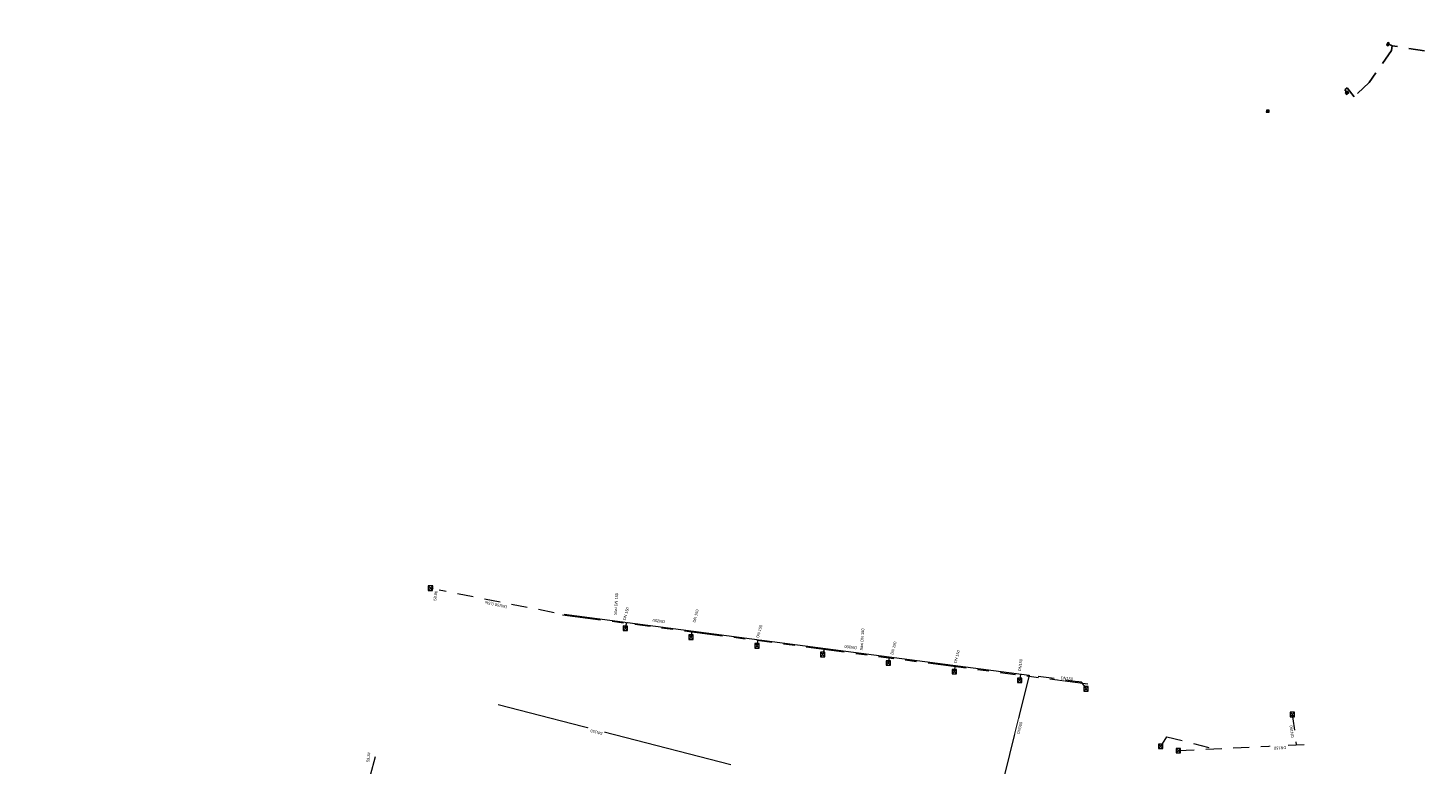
# Model space of a CAD drawing. Header units: inches. Extents: x 0 to 191500, y 0 to 342750.
# Tile 297 of 547: x 185550 to 185768, y 333603 to 333718. Entities that reach past the tile are written whole.
import ezdxf

# ---------------------------------------------------------------- set-up
doc = ezdxf.new("R2010")
doc.units = ezdxf.units.IN
doc.header["$MEASUREMENT"] = 0
doc.linetypes.add('RI-DRAINAGE', pattern=[19.2, 6, -1.8, 1.8, -1.8, 2.4, -1.8, 1.8, -1.8])
doc.linetypes.add('RI-HWA_KOLKAANSLUITING', pattern=[4.3, 2.5, -1.8])
doc.layers.get('0').update_dxf_attribs({"lineweight": 20})
for name, color, linetype, lineweight in [('ECW', 150, 'Continuous', 20), ('N-WE-RI-DRAINAGE-G', 90, 'RI-DRAINAGE', 20), ('N-WE-RI-HWA-MAATVOERING-T25', 151, 'Continuous', 20), ('N-WE-RI-HWA_INFILTRATIE', 4, 'Continuous', 20), ('N-WE-RI-HWA_KOLK-S', 150, 'Continuous', 20), ('N-WE-RI-HWA_KOLKAANSLUITING', 150, 'RI-HWA_KOLKAANSLUITING', 20), ('N-WE-RI-HWA_KOLKAANSLUITING_PVC_160-G', 150, 'RI-HWA_KOLKAANSLUITING', 20), ('Tekst algemeen', 7, 'Continuous', 20)]:
    doc.layers.add(name, color=color, linetype=linetype, lineweight=lineweight)
picture_1 = doc.add_image_def('image1.ecw', size_in_pixel=(220000, 285000))

# ---------------------------------------------------------------- blocks, each defined once
blk = doc.blocks.new('N-SRI-KOLK_STRAAT_450X300-SO')
h = blk.add_hatch(color=256)
h.dxf.hatch_style = 1
h.paths.add_polyline_path([(0, 0.75), (-1.125, 1.5), (-1.125, 0)])
h.paths.add_polyline_path([(1.125, 1.5), (0, 0.75), (1.125, 0)])
for p, q in [((-1.125, 0), (1.125, 1.5)), ((1.125, 0), (-1.125, 1.5))]:
    blk.add_line(p, q)
at = {"flags": 128}
blk.add_lwpolyline([(-1.125, 0), (1.125, 0), (1.125, 1.5), (-1.125, 1.5)], close=True, dxfattribs=at)
blk = doc.blocks.new('A$C079D7E61')
at = {"layer": 'N-WE-RI-HWA_KOLK-S', "xscale": 0.2, "yscale": 0.2, "zscale": 0.2, "rotation": 270}
blk.add_blockref('N-SRI-KOLK_STRAAT_450X300-SO', (0, 0.22, 53.07), dxfattribs=at)
blk = doc.blocks.new('A$C4A834DBE')
at = {"lineweight": -3}
blk.add_blockref('A$C079D7E61', (0, 0), dxfattribs=at)
blk = doc.blocks.new('A$C7F1215D2')
at = {"lineweight": -3, "rotation": 262.7386381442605}
blk.add_blockref('A$C4A834DBE', (0.04, 0.35), dxfattribs=at)
blk = doc.blocks.new('A$C284F5DB9')
at = {"lineweight": -3, "rotation": 35.34432446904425}
blk.add_blockref('A$C7F1215D2', (0.17, -0.05), dxfattribs=at)
blk = doc.blocks.new('A$C13EF0216')
at = {"lineweight": -3, "rotation": 59.27277008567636}
blk.add_blockref('A$C284F5DB9', (0.23, -0.12), dxfattribs=at)
blk = doc.blocks.new('A$C187135FC')
at = {"lineweight": -3}
blk.add_blockref('A$C13EF0216', (0, 0), dxfattribs=at)
blk = doc.blocks.new('A$C3E0D728D')
at = {"lineweight": -3, "rotation": 312.8966845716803}
blk.add_blockref('A$C187135FC', (-0.01, 0.22), dxfattribs=at)
blk = doc.blocks.new('A$C76EB385D')
at = {"layer": 'N-WE-RI-HWA_KOLK-S', "xscale": 0.2, "yscale": 0.2, "zscale": 0.2, "rotation": 270}
blk.add_blockref('N-SRI-KOLK_STRAAT_450X300-SO', (0, 0.22, 53.07), dxfattribs=at)
blk = doc.blocks.new('A$C43234BEB')
at = {"lineweight": -3}
blk.add_blockref('A$C76EB385D', (0, 0), dxfattribs=at)

msp = doc.modelspace()

# ---------------------------------------------------------------- linework, layer by layer
at = {"layer": 'N-WE-RI-DRAINAGE-G'}
msp.add_line((185603.77395, 333603.94986), (185573.06393, 333486.82287), dxfattribs=at)
at = {"layer": 'N-WE-RI-HWA_INFILTRATIE'}
for p, q in [((185633.32344, 333626.25988), (185669.78371, 333621.46985)), ((185669.78371, 333621.46985), (185705.98411, 333616.72451)), ((185705.98411, 333616.72451), (185698.92705, 333588.12233)), ((185623.04039, 333612.13684), (185659.37174, 333602.78606))]:
    msp.add_line(p, q, dxfattribs=at)
at = {"layer": 'N-WE-RI-HWA_KOLK-S'}
for p, q in [((185642.535, 333623.73355), (185643.23145, 333623.73205)), ((185652.82304, 333623.03369), (185652.82155, 333622.33723)), ((185652.82155, 333622.33723), (185653.5195, 333623.03219)), ((185652.82155, 333622.33723), (185653.518, 333622.33574)), ((185652.82304, 333623.03369), (185653.518, 333622.33574)), ((185653.5195, 333623.03219), (185652.82304, 333623.03369)), ((185653.518, 333622.33574), (185653.5195, 333623.03219)), ((185663.10899, 333620.98598), (185663.80544, 333620.98448)), ((185673.3872, 333620.32195), (185673.38571, 333619.6255)), ((185673.38571, 333619.6255), (185674.08366, 333620.32046)), ((185673.3872, 333620.32195), (185674.08216, 333619.624)), ((185674.08366, 333620.32046), (185673.3872, 333620.32195)), ((185674.08216, 333619.624), (185674.08366, 333620.32046)), ((185673.38571, 333619.6255), (185674.08216, 333619.624)), ((185683.66181, 333618.29014), (185684.35827, 333618.28865)), ((185693.94789, 333616.95403), (185694.64435, 333616.95254)), ((185704.17842, 333615.5795), (185704.87487, 333615.578)), ((185714.54172, 333614.94665), (185714.54023, 333614.2502)), ((185714.54023, 333614.2502), (185715.23818, 333614.94516)), ((185714.54023, 333614.2502), (185715.23668, 333614.2487)), ((185714.54172, 333614.94665), (185715.23668, 333614.2487)), ((185715.23818, 333614.94516), (185714.54172, 333614.94665)), ((185715.23668, 333614.2487), (185715.23818, 333614.94516)), ((185747.4781, 333610.94026), (185746.78164, 333610.94175)), ((185726.21944, 333605.94644), (185726.21795, 333605.24999)), ((185726.21795, 333605.24999), (185726.9159, 333605.94494)), ((185726.21795, 333605.24999), (185726.9144, 333605.24849)), ((185726.21944, 333605.94644), (185726.9144, 333605.24849)), ((185726.9159, 333605.94494), (185726.21944, 333605.94644)), ((185726.9144, 333605.24849), (185726.9159, 333605.94494)), ((185728.96551, 333605.29273), (185728.96401, 333604.59628)), ((185728.96401, 333604.59628), (185729.66196, 333605.29124)), ((185728.96401, 333604.59628), (185729.66046, 333604.59478)), ((185728.96551, 333605.29273), (185729.66046, 333604.59478)), ((185729.66196, 333605.29124), (185728.96551, 333605.29273)), ((185729.66046, 333604.59478), (185729.66196, 333605.29124))]:
    msp.add_line(p, q, dxfattribs=at)
at = {"layer": 'N-WE-RI-HWA_KOLKAANSLUITING'}
for p, q in [((185673.9448, 333620.82959), (185673.75158, 333620.09706)), ((185726.56692, 333605.59747), (185727.50897, 333607.11582)), ((185727.50916, 333607.11831), (185735.00714, 333605.21561)), ((185729.31298, 333604.94376), (185749.51889, 333605.91949))]:
    msp.add_line(p, q, dxfattribs=at)
at = {"layer": 'N-WE-RI-HWA_KOLKAANSLUITING_PVC_160-G', "lineweight": -3}
for points in [[(185762.653, 333714.43), (185759.147, 333709.415)], [(185762.757, 333715.153), (185762.081, 333715.445)], [(185762.653, 333714.43), (185762.757, 333715.153)], [(185767.81568, 333714.37353), (185762.757, 333715.153)], [(185755.33692, 333708.26736), (185755.58183, 333707.95262)], [(185755.682, 333708.606), (185755.33798, 333708.26999)], [(185756.821, 333707.199), (185755.682, 333708.606)], [(185759.147, 333709.415), (185756.821, 333707.199)]]:
    msp.add_lwpolyline(points, dxfattribs=at)

# ---------------------------------------------------------------- block references
at = {"lineweight": -3}
for name, p, rotation in [('A$C3E0D728D', (185761.90119, 333715.10128), 17.79921835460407), ('A$C187135FC', (185755.39295, 333707.79187), 312.8966845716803), ('A$C43234BEB', (185743.08319, 333705.09134, 0.42), 267.4419821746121)]:
    msp.add_blockref(name, p, dxfattribs=dict(at, rotation=rotation))

# ---------------------------------------------------------------- pictures from other files: only their frames are drawn
at = {"layer": 'ECW'}
image = msp.add_image(picture_1, insert=(180500, 328500), size_in_units=(11000, 14250), dxfattribs=at)
image.dxf.flags = 7

# ---------------------------------------------------------------- next in the draw order: texts
at = {"layer": 'N-WE-RI-HWA-MAATVOERING-T25', "insert": (185602.951, 333603.11197), "char_height": 0.4409722, "attachment_point": 7, "rotation": 82.681, "bg_fill": 2}
msp.add_mtext('\\pxql;\\fArial|b0|i0|c0|p2;59,34 ', dxfattribs=at)
at = {"layer": 'Tekst algemeen', "char_height": 0.4409722, "bg_fill": 2}
for s, insert, attachment_point, rotation in [('\\pxql;\\farial|b0|i0|c0|p2;DN150 0,5%\\fArial|b0|i0|c0|p34;\\H2.00x;\\C0; ', (185624.42639, 333627.69665), 7, 167.681), ('\\pxql;\\fArial|b0|i0|c0|p2;DN 150\\fArial|b0|i0|c0|p34;\\C0; ', (185642.9318, 333625.27833), 7, 74.681), ('\\pxql;\\fArial|b0|i0|c0|p2;DN 150\\fArial|b0|i0|c0|p34;\\C0; ', (185653.83661, 333624.93092), 7, 74.681), ('\\pxql;\\fArial|b0|i0|c0|p2;DN250\\fAKG Normschrift|b0|i0|c0|p34;\\H1.40x; ', (185649.0905, 333625.30924), 7, 172.681), ('\\pxql;\\fArial|b0|i0|c0|p2;DN 150\\fArial|b0|i0|c0|p34;\\C0; ', (185663.77441, 333622.53553), 7, 74.681), ('\\pxql;\\fArial|b0|i0|c0|p2;DN 150\\fArial|b0|i0|c0|p34;\\C0; ', (185684.7461, 333619.90834), 7, 74.681), ('\\pxql;\\fArial|b0|i0|c0|p2;DN300\\fAKG Normschrift|b0|i0|c0|p34;\\H1.40x; ', (185679.07334, 333621.22914), 7, 172.681), ('\\pxql;\\fArial|b0|i0|c0|p2;DN 150\\fArial|b0|i0|c0|p34;\\C0; ', (185694.64333, 333618.56901), 7, 74.681), ('\\pxql;\\farial|b0|i0|c0|p2;DN150\\fArial|b0|i0|c0|p34;\\H2.00x;\\C0; ', (185704.72965, 333617.34326), 7, 82.681), ('\\pxql;\\farial|b0|i0|c0|p2;DN150\\fArial|b0|i0|c0|p34;\\H2.00x;\\C0; ', (185710.91674, 333616.1087), 7, 353.681), ('\\pxql;\\fArial|b0|i0|c0|p2;DN300\\fAKG Normschrift|b0|i0|c0|p34;\\H1.40x; ', (185704.0713, 333607.61986), 1, 76.281), ('\\pxql;\\fArial|b0|i0|c0|p2;DN150\\fAKG Normschrift|b0|i0|c0|p34;\\H1.40x; ', (185639.36278, 333607.81909), 7, 165.681), ('\\pxql;\\farial|b0|i0|c0|p2;DN150\\fArial|b0|i0|c0|p34;\\H2.00x;\\C0; ', (185746.17837, 333605.64032), 7, 182.681)]:
    msp.add_mtext(s, dxfattribs=dict(at, insert=insert, attachment_point=attachment_point, rotation=rotation))

# ---------------------------------------------------------------- next in the draw order: linework, layer by layer
at = {"layer": 'N-WE-RI-HWA_KOLK-S'}
for p, q in [((185642.5365, 333624.43), (185642.535, 333623.73355)), ((185642.535, 333623.73355), (185643.23295, 333624.42851)), ((185642.5365, 333624.43), (185643.23145, 333623.73205)), ((185643.23295, 333624.42851), (185642.5365, 333624.43)), ((185643.23145, 333623.73205), (185643.23295, 333624.42851)), ((185663.11049, 333621.68243), (185663.10899, 333620.98598)), ((185663.10899, 333620.98598), (185663.80694, 333621.68093)), ((185663.11049, 333621.68243), (185663.80544, 333620.98448)), ((185663.80694, 333621.68093), (185663.11049, 333621.68243)), ((185663.80544, 333620.98448), (185663.80694, 333621.68093)), ((185683.66331, 333618.9866), (185683.66181, 333618.29014)), ((185683.66181, 333618.29014), (185684.35976, 333618.9851)), ((185683.66331, 333618.9866), (185684.35827, 333618.28865)), ((185684.35976, 333618.9851), (185683.66331, 333618.9866)), ((185684.35827, 333618.28865), (185684.35976, 333618.9851)), ((185693.94939, 333617.65049), (185693.94789, 333616.95403)), ((185693.94789, 333616.95403), (185694.64584, 333617.64899)), ((185693.94939, 333617.65049), (185694.64435, 333616.95254)), ((185694.64584, 333617.64899), (185693.94939, 333617.65049)), ((185694.64435, 333616.95254), (185694.64584, 333617.64899)), ((185704.17992, 333616.27595), (185704.17842, 333615.5795)), ((185704.17842, 333615.5795), (185704.87637, 333616.27445)), ((185704.17992, 333616.27595), (185704.87487, 333615.578)), ((185704.87637, 333616.27445), (185704.17992, 333616.27595)), ((185704.87487, 333615.578), (185704.87637, 333616.27445))]:
    msp.add_line(p, q, dxfattribs=at)
at = {"layer": 'N-WE-RI-HWA_KOLKAANSLUITING'}
for p, q in [((185612.43431, 333630.34499), (185633.03615, 333626.30665)), ((185653.28545, 333623.60868), (185653.16268, 333622.81317)), ((185663.57943, 333622.24439), (185663.46291, 333621.49855)), ((185684.13225, 333619.54856), (185684.01023, 333618.76302)), ((185694.42195, 333618.22722), (185694.29899, 333617.42921)), ((185704.66161, 333616.90715), (185704.53121, 333616.07711)), ((185714.17028, 333615.63478), (185706.48269, 333616.68685)), ((185714.9061, 333614.72176), (185714.17028, 333615.63478))]:
    msp.add_line(p, q, dxfattribs=at)

# ---------------------------------------------------------------- next in the draw order: texts
at = {"layer": 'Tekst algemeen', "char_height": 0.4409722, "attachment_point": 7, "bg_fill": 2}
for s, insert, rotation in [('\\pxql;\\fArial|b0|i0|c0|p2;Sasi DN 150 ', (185641.53381, 333626.12103), 85.681), ('\\pxql;\\fArial|b0|i0|c0|p2;Sasi DN 150 ', (185679.99094, 333620.58345), 85.681), ('\\pxql;\\farial|b0|i0|c0|p2;DN150\\fArial|b0|i0|c0|p34;\\H2.00x;\\C0; ', (185747.3998, 333607.0072), 97.681)]:
    msp.add_mtext(s, dxfattribs=dict(at, insert=insert, rotation=rotation))

# ---------------------------------------------------------------- next in the draw order: linework, layer by layer
at = {"layer": 'N-WE-RI-DRAINAGE-G'}
msp.add_line((185715.18003, 333615.32785), (185632.18931, 333626.24778), dxfattribs=at)
at = {"layer": 'N-WE-RI-HWA_KOLK-S'}
for p, q in [((185746.78164, 333610.94175), (185746.78015, 333610.2453)), ((185746.78015, 333610.2453), (185747.4781, 333610.94026)), ((185746.78015, 333610.2453), (185747.4766, 333610.2438)), ((185746.78164, 333610.94175), (185747.4766, 333610.2438)), ((185747.4766, 333610.2438), (185747.4781, 333610.94026))]:
    msp.add_line(p, q, dxfattribs=at)
at = {"layer": 'N-WE-RI-HWA_KOLKAANSLUITING'}
for p, q in [((185643.05727, 333624.94794), (185642.85623, 333624.17839)), ((185747.12912, 333610.59278), (185747.75743, 333605.86702))]:
    msp.add_line(p, q, dxfattribs=at)

# ---------------------------------------------------------------- next in the draw order: texts
at = {"layer": 'N-WE-RI-HWA-MAATVOERING-T25', "insert": (185613.41972, 333628.35511), "char_height": 0.4409722, "attachment_point": 7, "rotation": 82.681, "bg_fill": 2}
msp.add_mtext('\\pxql;\\fArial|b0|i0|c0|p2;58,96 ', dxfattribs=at)

# ---------------------------------------------------------------- next in the draw order: linework, layer by layer
at = {"layer": 'N-WE-RI-HWA_KOLK-S'}
for p, q in [((185612.08683, 333630.69397), (185612.08534, 333629.99752)), ((185612.08534, 333629.99752), (185612.78328, 333630.69247)), ((185612.08683, 333630.69397), (185612.78179, 333629.99602)), ((185612.78328, 333630.69247), (185612.08683, 333630.69397)), ((185612.78179, 333629.99602), (185612.78328, 333630.69247)), ((185612.08534, 333629.99752), (185612.78179, 333629.99602))]:
    msp.add_line(p, q, dxfattribs=at)

doc.saveas('drawing.dxf')
